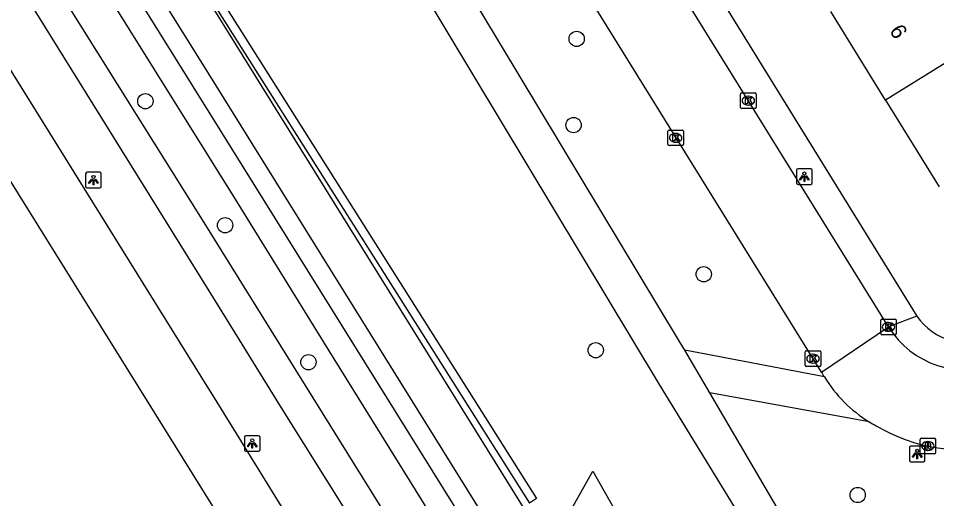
# Model space of a CAD drawing. Extents: x 159353 to 160616, y 385893 to 387321.
# Drawn here: x 159487.8 to 159546.6, y 386153.3 to 386184 of the extents above; entities that cross this region are included whole.
import ezdxf

# ---------------------------------------------------------------- set-up
doc = ezdxf.new("R2010")
doc.units = 0
for name, color, linetype in [('IMGEO_Boom', 7, 'Continuous'), ('IMGEO_Fietspad_gesloten', 7, 'Continuous'), ('IMGEO_Groenvoorziening', 7, 'Continuous'), ('IMGEO_Haag', 7, 'Continuous'), ('IMGEO_Kolk', 7, 'Continuous'), ('IMGEO_Lichtpunt', 7, 'Continuous'), ('IMGEO_Pand', 7, 'Continuous'), ('IMGEO_Pand_nummerreeks', 7, 'Continuous'), ('IMGEO_Rijbaan_lokaal_open', 7, 'Continuous'), ('IMGEO_Rijbaan_regionaal_gesloten', 7, 'Continuous'), ('IMGEO_Rioolput', 7, 'Continuous'), ('IMGEO_Voetpad_halfverhard', 7, 'Continuous'), ('IMGEO_Voetpad_open', 7, 'Continuous'), ('IMGEO_Waterloop', 7, 'Continuous')]:
    doc.layers.add(name, color=color, linetype=linetype)

msp = doc.modelspace()

# ---------------------------------------------------------------- linework, layer by layer
at = {"layer": 'IMGEO_Boom'}
for centre in [(159523.535, 386182.71), (159495.948, 386178.724), (159523.339, 386177.202), (159501.048, 386170.797), (159531.662, 386167.665), (159524.754, 386162.811), (159506.378, 386162.044), (159541.51, 386153.559)]:
    msp.add_circle(centre, 0.489, dxfattribs=at)
at = {"layer": 'IMGEO_Fietspad_gesloten'}
for points in [[(159358.992, 386396.356), (159358.992, 386396.356), (159359.467, 386395.596), (159381.824, 386359.807), (159396.397, 386336.533), (159416.709, 386303.89), (159434.509, 386275.359), (159450.358, 386250), (159490.603, 386185.487), (159500, 386170.463), (159500.342, 386169.916), (159512.48, 386150.408), (159515.059, 386146.301), (159542.856, 386101.021), (159544.684, 386098.275)], [(159460.945, 386229.331), (159474.127, 386208.217), (159500, 386166.602), (159501.671, 386163.914), (159504.636, 386159.124), (159513.312, 386145.273), (159516.297, 386140.507), (159529.62, 386119.165), (159540.136, 386102.059), (159543.051, 386097.27)]]:
    msp.add_lwpolyline(points, dxfattribs=at)
at = {"layer": 'IMGEO_Groenvoorziening'}
msp.add_lwpolyline([(159521.879, 386150.588), (159523.149, 386152.545), (159524.56, 386155.081), (159530.909, 386143.925)], dxfattribs=at)
at = {"layer": 'IMGEO_Haag'}
for points in [[(159382.354, 386376.783), (159419.283, 386316.377), (159458.061, 386254.291), (159460.741, 386250), (159500, 386186.48), (159520.962, 386153.341), (159520.51, 386153.027)], [(159381.896, 386376.477), (159418.815, 386316.088), (159457.595, 386254), (159460.274, 386249.71), (159499.534, 386186.188), (159520.51, 386153.027)]]:
    msp.add_lwpolyline(points, dxfattribs=at)
at = {"layer": 'IMGEO_Kolk'}
for p, q in [((159534.093, 386179.259), (159534.945, 386179.259)), ((159534.018, 386178.333), (159534.018, 386179.185)), ((159534.506, 386179.039), (159534.531, 386179.039)), ((159535.019, 386179.185), (159535.019, 386178.333)), ((159534.945, 386178.259), (159534.093, 386178.259)), ((159534.529, 386178.479), (159534.504, 386178.479)), ((159529.443, 386176.885), (159530.295, 386176.885)), ((159529.368, 386175.959), (159529.368, 386176.811)), ((159529.856, 386176.665), (159529.881, 386176.665)), ((159530.369, 386176.811), (159530.369, 386175.959)), ((159530.295, 386175.885), (159529.443, 386175.885)), ((159529.879, 386176.105), (159529.854, 386176.105)), ((159542.981, 386163.876), (159542.981, 386164.728)), ((159543.056, 386164.802), (159543.908, 386164.802)), ((159543.469, 386164.582), (159543.494, 386164.582)), ((159543.982, 386164.728), (159543.982, 386163.876)), ((159543.492, 386164.022), (159543.467, 386164.022)), ((159543.908, 386163.802), (159543.056, 386163.802)), ((159538.229, 386162.774), (159539.081, 386162.774)), ((159538.154, 386161.848), (159538.154, 386162.7)), ((159538.642, 386162.554), (159538.667, 386162.554)), ((159539.155, 386162.7), (159539.155, 386161.848)), ((159539.081, 386161.774), (159538.229, 386161.774)), ((159538.665, 386161.994), (159538.64, 386161.994))]:
    msp.add_line(p, q, dxfattribs=at)
for points in [[(159534.093, 386179.259), (159534.945, 386179.259)], [(159534.018, 386178.333), (159534.018, 386179.185)], [(159534.339, 386178.959), (159534.462, 386178.959), (159534.462, 386178.808), (159534.592, 386178.959), (159534.756, 386178.959), (159534.61, 386178.808), (159534.763, 386178.559), (159534.611, 386178.559), (159534.526, 386178.723), (159534.462, 386178.656), (159534.462, 386178.559), (159534.339, 386178.559), (159534.339, 386178.959)], [(159535.019, 386179.185), (159535.019, 386178.333)], [(159534.945, 386178.259), (159534.093, 386178.259)], [(159529.443, 386176.885), (159530.295, 386176.885)], [(159529.368, 386175.959), (159529.368, 386176.811)], [(159529.689, 386176.585), (159529.812, 386176.585), (159529.812, 386176.434), (159529.942, 386176.585), (159530.106, 386176.585), (159529.96, 386176.434), (159530.113, 386176.185), (159529.961, 386176.185), (159529.876, 386176.349), (159529.812, 386176.282), (159529.812, 386176.185), (159529.689, 386176.185), (159529.689, 386176.585)], [(159530.369, 386176.811), (159530.369, 386175.959)], [(159530.295, 386175.885), (159529.443, 386175.885)], [(159542.981, 386163.876), (159542.981, 386164.728)], [(159543.056, 386164.802), (159543.908, 386164.802)], [(159543.982, 386164.728), (159543.982, 386163.876)], [(159543.302, 386164.502), (159543.425, 386164.502), (159543.425, 386164.351), (159543.555, 386164.502), (159543.719, 386164.502), (159543.573, 386164.351), (159543.726, 386164.102), (159543.574, 386164.102), (159543.489, 386164.266), (159543.425, 386164.199), (159543.425, 386164.102), (159543.302, 386164.102), (159543.302, 386164.502)], [(159543.908, 386163.802), (159543.056, 386163.802)], [(159538.229, 386162.774), (159539.081, 386162.774)], [(159538.154, 386161.848), (159538.154, 386162.7)], [(159538.475, 386162.474), (159538.598, 386162.474), (159538.598, 386162.323), (159538.728, 386162.474), (159538.892, 386162.474), (159538.746, 386162.323), (159538.899, 386162.074), (159538.747, 386162.074), (159538.662, 386162.238), (159538.598, 386162.171), (159538.598, 386162.074), (159538.475, 386162.074), (159538.475, 386162.474)], [(159539.155, 386162.7), (159539.155, 386161.848)], [(159539.081, 386161.774), (159538.229, 386161.774)]]:
    msp.add_lwpolyline(points, dxfattribs=at)
for centre, start, end in [((159534.095, 386179.183), 91.55205, 178.44795), ((159534.095, 386179.183), 91.55205, 178.44795), ((159534.943, 386179.183), 1.55205, 88.44795), ((159534.943, 386179.183), 1.55205, 88.44795), ((159534.095, 386178.335), 181.55205, 268.44795), ((159534.095, 386178.335), 181.55205, 268.44795), ((159534.943, 386178.335), 271.55205, 358.44795), ((159534.943, 386178.335), 271.55205, 358.44795), ((159529.445, 386176.809), 91.55205, 178.44795), ((159529.445, 386176.809), 91.55205, 178.44795), ((159530.293, 386176.809), 1.55205, 88.44795), ((159530.293, 386176.809), 1.55205, 88.44795), ((159529.445, 386175.961), 181.55205, 268.44795), ((159529.445, 386175.961), 181.55205, 268.44795), ((159530.293, 386175.961), 271.55205, 358.44795), ((159530.293, 386175.961), 271.55205, 358.44795), ((159543.058, 386164.726), 91.55205, 178.44795), ((159543.058, 386164.726), 91.55205, 178.44795), ((159543.906, 386164.726), 1.55205, 88.44795), ((159543.906, 386164.726), 1.55205, 88.44795), ((159543.058, 386163.878), 181.55205, 268.44795), ((159543.058, 386163.878), 181.55205, 268.44795), ((159543.906, 386163.878), 271.55205, 358.44795), ((159543.906, 386163.878), 271.55205, 358.44795), ((159538.231, 386162.698), 91.55205, 178.44795), ((159538.231, 386162.698), 91.55205, 178.44795), ((159539.079, 386162.698), 1.55205, 88.44795), ((159539.079, 386162.698), 1.55205, 88.44795), ((159538.231, 386161.85), 181.55205, 268.44795), ((159538.231, 386161.85), 181.55205, 268.44795), ((159539.079, 386161.85), 271.55205, 358.44795), ((159539.079, 386161.85), 271.55205, 358.44795)]:
    msp.add_arc(centre, 0.0765, start, end, dxfattribs=at)
for centre, major_axis, ratio, start_param, end_param in [((159534.505, 386178.759), (-0.387, 0.002), 0.722429, 4.712389, 7.853982), ((159534.53, 386178.759), (-0.39, 0.002), 0.717154, 1.570796, 4.712389), ((159529.855, 386176.385), (-0.387, 0.002), 0.722429, 4.712389, 7.853982), ((159529.88, 386176.385), (-0.39, 0.002), 0.717154, 1.570796, 4.712389), ((159543.468, 386164.302), (-0.387, 0.002), 0.722429, 4.712389, 7.853982), ((159543.493, 386164.302), (-0.39, 0.002), 0.717154, 1.570796, 4.712389), ((159538.641, 386162.274), (-0.387, 0.002), 0.722429, 4.712389, 7.853982), ((159538.666, 386162.274), (-0.39, 0.002), 0.717154, 1.570796, 4.712389)]:
    msp.add_ellipse(centre, major_axis=major_axis, ratio=ratio, start_param=start_param, end_param=end_param, dxfattribs=at)
at = {"layer": 'IMGEO_Lichtpunt'}
for p, q in [((159492.128, 386174.088), (159492.128, 386173.281)), ((159492.128, 386174.088), (159492.128, 386173.281)), ((159493.03, 386174.183), (159492.222, 386174.183)), ((159493.03, 386174.183), (159492.222, 386174.183)), ((159493.124, 386173.281), (159493.124, 386174.088)), ((159493.124, 386173.281), (159493.124, 386174.088)), ((159537.601, 386174.309), (159537.601, 386173.502)), ((159537.601, 386174.309), (159537.601, 386173.502)), ((159538.503, 386174.404), (159537.695, 386174.404)), ((159538.503, 386174.404), (159537.695, 386174.404)), ((159538.597, 386173.502), (159538.597, 386174.309)), ((159538.597, 386173.502), (159538.597, 386174.309)), ((159537.695, 386173.408), (159538.503, 386173.408)), ((159537.695, 386173.408), (159538.503, 386173.408)), ((159492.222, 386173.187), (159493.03, 386173.187)), ((159492.222, 386173.187), (159493.03, 386173.187)), ((159502.285, 386157.253), (159502.285, 386156.446)), ((159502.285, 386157.253), (159502.285, 386156.446)), ((159503.187, 386157.348), (159502.379, 386157.348)), ((159503.187, 386157.348), (159502.379, 386157.348)), ((159503.281, 386156.446), (159503.281, 386157.253)), ((159503.281, 386156.446), (159503.281, 386157.253)), ((159502.379, 386156.352), (159503.187, 386156.352)), ((159502.379, 386156.352), (159503.187, 386156.352)), ((159544.819, 386156.586), (159544.819, 386155.779)), ((159544.819, 386156.586), (159544.819, 386155.779)), ((159545.721, 386156.681), (159544.913, 386156.681)), ((159545.721, 386156.681), (159544.913, 386156.681)), ((159545.815, 386155.779), (159545.815, 386156.586)), ((159545.815, 386155.779), (159545.815, 386156.586)), ((159544.913, 386155.685), (159545.721, 386155.685)), ((159544.913, 386155.685), (159545.721, 386155.685))]:
    msp.add_line(p, q, dxfattribs=at)
for points in [[(159537.975, 386173.973), (159538.014, 386173.945), (159537.826, 386173.683), (159537.788, 386173.71), (159537.975, 386173.973)], [(159538.187, 386173.945), (159538.225, 386173.972), (159538.412, 386173.71), (159538.373, 386173.682), (159538.187, 386173.945)], [(159492.502, 386173.752), (159492.541, 386173.724), (159492.353, 386173.462), (159492.315, 386173.489), (159492.502, 386173.752)], [(159492.604, 386173.704), (159492.651, 386173.704), (159492.651, 386173.382), (159492.604, 386173.382), (159492.604, 386173.704)], [(159492.714, 386173.724), (159492.752, 386173.751), (159492.939, 386173.489), (159492.9, 386173.461), (159492.714, 386173.724)], [(159538.077, 386173.925), (159538.124, 386173.925), (159538.124, 386173.603), (159538.077, 386173.603), (159538.077, 386173.925)], [(159502.659, 386156.917), (159502.698, 386156.889), (159502.51, 386156.627), (159502.472, 386156.654), (159502.659, 386156.917)], [(159502.871, 386156.889), (159502.909, 386156.916), (159503.096, 386156.654), (159503.057, 386156.626), (159502.871, 386156.889)], [(159502.761, 386156.869), (159502.808, 386156.869), (159502.808, 386156.547), (159502.761, 386156.547), (159502.761, 386156.869)], [(159545.193, 386156.25), (159545.232, 386156.222), (159545.044, 386155.96), (159545.006, 386155.987), (159545.193, 386156.25)], [(159545.295, 386156.202), (159545.342, 386156.202), (159545.342, 386155.88), (159545.295, 386155.88), (159545.295, 386156.202)], [(159545.405, 386156.222), (159545.443, 386156.249), (159545.63, 386155.987), (159545.591, 386155.959), (159545.405, 386156.222)]]:
    msp.add_lwpolyline(points, dxfattribs=at)
for centre in [(159492.627, 386173.886), (159538.1, 386174.107), (159502.784, 386157.051), (159545.318, 386156.384)]:
    msp.add_circle(centre, 0.0994, dxfattribs=at)
for centre, start, end in [((159492.222, 386174.088), 90, 180), ((159492.222, 386174.088), 90, 180), ((159493.03, 386174.088), 0, 90), ((159493.03, 386174.088), 0, 90), ((159537.695, 386174.309), 90, 180), ((159537.695, 386174.309), 90, 180), ((159538.503, 386174.309), 0, 90), ((159538.503, 386174.309), 0, 90), ((159537.695, 386173.502), 180, 270), ((159537.695, 386173.502), 180, 270), ((159538.503, 386173.502), 270, 0), ((159538.503, 386173.502), 270, 360), ((159492.222, 386173.281), 180, 270), ((159492.222, 386173.281), 180, 270), ((159493.03, 386173.281), 270, 0), ((159493.03, 386173.281), 270, 360), ((159502.379, 386157.253), 90, 180), ((159502.379, 386157.253), 90, 180), ((159503.187, 386157.253), 0, 90), ((159503.187, 386157.253), 0, 90), ((159502.379, 386156.446), 180, 270), ((159502.379, 386156.446), 180, 270), ((159503.187, 386156.446), 270, 0), ((159503.187, 386156.446), 270, 360), ((159544.913, 386156.586), 90, 180), ((159544.913, 386156.586), 90, 180), ((159545.721, 386156.586), 0, 90), ((159545.721, 386156.586), 0, 90), ((159544.913, 386155.779), 180, 270), ((159544.913, 386155.779), 180, 270), ((159545.721, 386155.779), 270, 0), ((159545.721, 386155.779), 270, 360)]:
    msp.add_arc(centre, 0.0946, start, end, dxfattribs=at)
at = {"layer": 'IMGEO_Pand'}
for points in [[(159543.292, 386178.802), (159539.786, 386184.469)], [(159550.589, 386183.319), (159543.292, 386178.802)], [(159543.292, 386178.802), (159546.719, 386173.264)]]:
    msp.add_lwpolyline(points, dxfattribs=at)
at = {"layer": 'IMGEO_Rijbaan_lokaal_open'}
for points in [[(159543.479, 386164.305), (159528.036, 386189.214), (159514.607, 386210.815)], [(159539.198, 386161.413), (159512.438, 386204.54)], [(159539.198, 386161.413), (159543.479, 386164.305)]]:
    msp.add_lwpolyline(points, dxfattribs=at)
for centre, radius, start, end in [((159548.437, 386167.379), 5.834, 211.79689, 291.79225), ((159546.191, 386165.307), 8.004, 209.11, 211.65783), ((159546.803, 386165.652), 8.706, 211.47602, 238.44415), ((159546.966, 386165.933), 9.031, 238.49845, 241.73298), ((159548.27, 386167.375), 10.929, 239.28825, 283.51801)]:
    msp.add_arc(centre, radius, start, end, dxfattribs=at)
at = {"layer": 'IMGEO_Rijbaan_regionaal_gesloten'}
for points in [[(159507.222, 386141.683), (159422.725, 386277.362), (159353.678, 386387.795), (159353.179, 386388.594), (159353.179, 386388.594)], [(159510.41, 386143.562), (159508.686, 386146.315), (159500.36, 386159.767), (159500, 386160.345), (159486.623, 386181.834)]]:
    msp.add_lwpolyline(points, dxfattribs=at)
at = {"layer": 'IMGEO_Rioolput'}
for p, q in [((159545.497, 386156.264), (159545.497, 386157.116)), ((159545.572, 386157.19), (159546.424, 386157.19)), ((159545.985, 386156.97), (159546.01, 386156.97)), ((159546.498, 386157.116), (159546.498, 386156.264)), ((159546.008, 386156.41), (159545.983, 386156.41)), ((159546.424, 386156.19), (159545.572, 386156.19))]:
    msp.add_line(p, q, dxfattribs=at)
for points in [[(159545.497, 386156.264), (159545.497, 386157.116)], [(159545.572, 386157.19), (159546.424, 386157.19)], [(159546.498, 386157.116), (159546.498, 386156.264)], [(159546.086, 386156.888), (159545.834, 386156.89), (159545.834, 386156.49)], [(159545.834, 386156.49), (159545.958, 386156.49), (159545.958, 386156.652), (159545.969, 386156.652)], [(159546.012, 386156.809), (159545.958, 386156.809), (159545.958, 386156.728)], [(159545.958, 386156.728), (159546.01, 386156.728)], [(159546.016, 386156.623), (159546.087, 386156.49), (159546.227, 386156.49), (159546.162, 386156.616)], [(159546.424, 386156.19), (159545.572, 386156.19)]]:
    msp.add_lwpolyline(points, dxfattribs=at)
for centre, radius, start, end in [((159545.574, 386157.114), 0.0765, 91.55205, 178.44795), ((159545.574, 386157.114), 0.0765, 91.55205, 178.44795), ((159546.422, 386157.114), 0.0765, 1.55205, 88.44795), ((159546.422, 386157.114), 0.0765, 1.55205, 88.44795), ((159545.968, 386156.599), 0.0533, 26.02933, 88.69889), ((159545.994, 386156.917), 0.19, 274.7715, 282.96867), ((159546.018, 386156.713), 0.0964, 77.00612, 93.18647), ((159546.032, 386156.77), 0.0378, 276.66336, 79.67722), ((159546.085, 386156.778), 0.109, 350.36119, 89.41601), ((159546.083, 386156.778), 0.112, 277.58423, 350.98172), ((159546.067, 386156.563), 0.108, 29.51342, 73.79051), ((159545.574, 386156.266), 0.0765, 181.55205, 268.44795), ((159545.574, 386156.266), 0.0765, 181.55205, 268.44795), ((159546.422, 386156.266), 0.0765, 271.55205, 358.44795), ((159546.422, 386156.266), 0.0765, 271.55205, 358.44795)]:
    msp.add_arc(centre, radius, start, end, dxfattribs=at)
for centre, major_axis, ratio, start_param, end_param in [((159545.984, 386156.69), (-0.387, 0.002), 0.722429, 4.712389, 7.853982), ((159546.009, 386156.69), (-0.39, 0.002), 0.717154, 1.570796, 4.712389)]:
    msp.add_ellipse(centre, major_axis=major_axis, ratio=ratio, start_param=start_param, end_param=end_param, dxfattribs=at)
at = {"layer": 'IMGEO_Voetpad_halfverhard'}
for points in [[(159497.07, 386231.661), (159489.026, 386226.714), (159500, 386208.498), (159528.806, 386160.626), (159537.188, 386146.961), (159537.348, 386146.745)], [(159530.458, 386162.806), (159530.123, 386163.377), (159507.269, 386201.293), (159512.438, 386204.54)], [(159532.055, 386160.083), (159530.458, 386162.806)], [(159539.378, 386161.106), (159530.458, 386162.806)], [(159538.089, 386149.798), (159532.055, 386160.083)], [(159542.247, 386158.233), (159532.055, 386160.083)]]:
    msp.add_lwpolyline(points, dxfattribs=at)
at = {"layer": 'IMGEO_Voetpad_open'}
for points in [[(159361.592, 386399.829), (159362.056, 386399.085), (159455.092, 386250), (159500, 386178.036), (159518.514, 386148.338)], [(159548.371, 386097.594), (159545.848, 386101.702), (159531.743, 386124.354), (159519.361, 386144.039), (159517.175, 386147.549), (159507.63, 386162.875), (159501.77, 386172.355), (159500, 386175.187), (159458.712, 386241.251), (159453.256, 386250), (159435.15, 386279.032), (159415.41, 386310.673), (159399.888, 386335.332), (159389.058, 386352.807), (159376.566, 386372.971), (159363.439, 386393.878), (159361.065, 386397.75), (159360.601, 386398.506)], [(159516.528, 386211.509), (159545.289, 386164.985)], [(159545.289, 386164.985), (159543.479, 386164.305)]]:
    msp.add_lwpolyline(points, dxfattribs=at)
msp.add_arc((159548.684, 386167.41), 4.172, 215.53571, 290.65799, dxfattribs=at)
at = {"layer": 'IMGEO_Waterloop'}
for points in [[(159519.603, 386148.98), (159500, 386180.471), (159456.532, 386250), (159379.941, 386372.509), (159362.875, 386400.189), (159362.418, 386400.931), (159362.418, 386400.931)], [(159521.718, 386150.228), (159500, 386185.135), (159459.428, 386250), (159428.317, 386299.74), (159381.378, 386376.132)]]:
    msp.add_lwpolyline(points, dxfattribs=at)

# ---------------------------------------------------------------- texts
at = {"layer": 'IMGEO_Pand_nummerreeks'}
msp.add_text('6', height=1, rotation=301.7464, dxfattribs=at).set_placement((159543.51, 386183.239))

doc.saveas('drawing.dxf')
